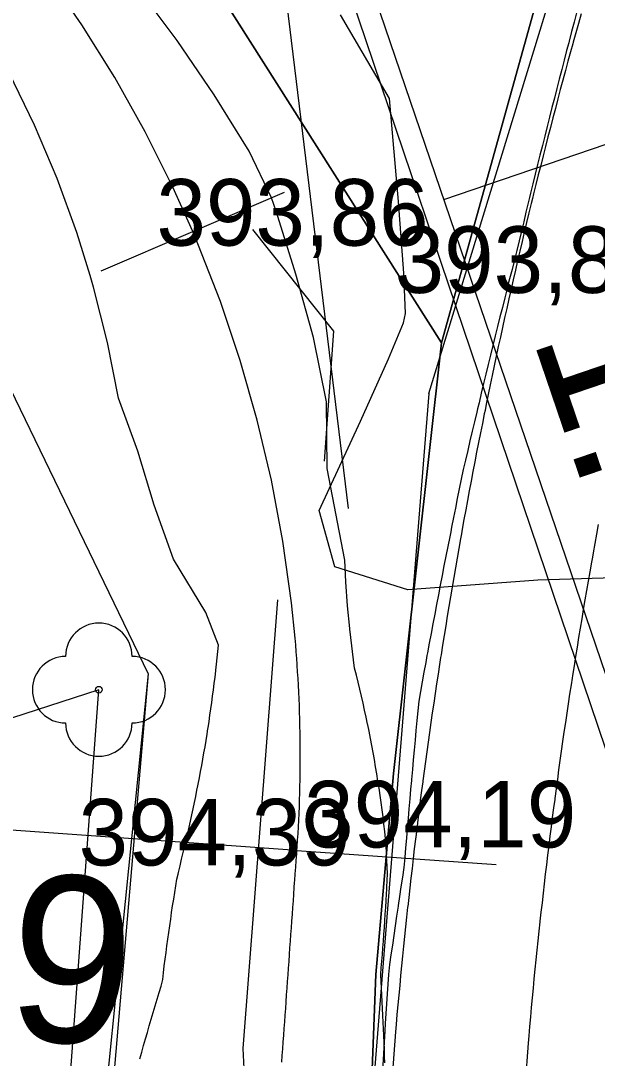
# Model space of a CAD drawing. Extents: x -574342 to -508101, y -1143544 to -1123894.
# Drawn here: x -508550.57 to -508541.91, y -1143192.58 to -1143176.99 of the extents above; entities that cross this region are included whole.
import ezdxf

# ---------------------------------------------------------------- set-up
doc = ezdxf.new("R2010")
doc.units = 0
for name, color, linetype in [('01_PARCELY_NAVRH_PC', 7, 'Continuous'), ('01_PARCELY_NAVRH_VHO', 7, 'Continuous'), ('01_PARCELY_NAVRH_ŽP', 7, 'Continuous'), ('1000', 7, 'Continuous'), ('18', 7, 'Continuous'), ('21', 7, 'Continuous'), ('23', 7, 'Continuous'), ('37', 7, 'Continuous'), ('54', 7, 'Continuous'), ('55', 7, 'Continuous'), ('6', 7, 'Continuous'), ('62', 7, 'Continuous'), ('Level 255', 7, 'Continuous'), ('SO 101_popis oblouku', 7, 'Continuous'), ('tab', 7, 'Continuous'), ('VRST VEDL', 7, 'Continuous')]:
    doc.layers.add(name, color=color, linetype=linetype)

msp = doc.modelspace()

# ---------------------------------------------------------------- linework, layer by layer
msp.add_lwpolyline([(-508548.315, -1143168.642), (-508540.774, -1143190.92), (-508520.151, -1143183.94), (-508527.691, -1143161.661)], close=True)
at = {"layer": '01_PARCELY_NAVRH_PC'}
msp.add_lwpolyline([(-508524.26, -1143263.08), (-508531.16, -1143250.06), (-508535.34, -1143238.37), (-508537.02, -1143231.11), (-508538.46, -1143221.35), (-508540.02, -1143209.35), (-508540.32, -1143193.28), (-508538.65, -1143182.46), (-508537.18, -1143176.51), (-508541.94, -1143173.53), (-508544.25, -1143181.83), (-508544.97, -1143188.3), (-508545.24, -1143191.32), (-508545.52, -1143198.58), (-508545.45, -1143205.07), (-508544.32, -1143217.47), (-508542.83, -1143228.38), (-508540.55, -1143238.43), (-508539.77, -1143241.25), (-508539.07, -1143243.44), (-508536.24, -1143250.83), (-508534.5, -1143254.93), (-508531.94, -1143260.32)], dxfattribs=at)
msp.add_lwpolyline([(-508524.26, -1143263.08), (-508531.16, -1143250.06), (-508535.34, -1143238.37), (-508537.02, -1143231.11), (-508538.46, -1143221.35), (-508540.02, -1143209.35), (-508540.32, -1143193.28), (-508538.65, -1143182.46), (-508537.18, -1143176.51), (-508541.94, -1143173.53), (-508544.25, -1143181.83), (-508544.97, -1143188.3), (-508545.24, -1143191.32), (-508545.52, -1143198.58), (-508545.45, -1143205.07), (-508544.32, -1143217.47), (-508542.83, -1143228.38), (-508540.55, -1143238.43), (-508539.77, -1143241.25), (-508539.07, -1143243.44), (-508536.24, -1143250.83), (-508534.5, -1143254.93), (-508531.94, -1143260.32)], dxfattribs=at)
at = {"layer": '01_PARCELY_NAVRH_VHO'}
for points in [[(-508536.24, -1143250.83), (-508539.07, -1143243.44), (-508539.77, -1143241.25), (-508540.55, -1143238.43), (-508542.83, -1143228.38), (-508544.32, -1143217.47), (-508545.45, -1143205.07), (-508545.52, -1143198.58), (-508545.24, -1143191.32), (-508544.97, -1143188.3), (-508544.25, -1143181.83), (-508551.68, -1143170.14), (-508558.5, -1143170.32), (-508555.03, -1143173.64), (-508548.66, -1143186.8), (-508549.748, -1143197.559), (-508549.999, -1143204.321), (-508547.53, -1143223.9), (-508542.99, -1143242.68), (-508538.24, -1143253.15)], [(-508536.24, -1143250.83), (-508539.07, -1143243.44), (-508539.77, -1143241.25), (-508540.55, -1143238.43), (-508542.83, -1143228.38), (-508544.32, -1143217.47), (-508545.45, -1143205.07), (-508545.52, -1143198.58), (-508545.24, -1143191.32), (-508544.97, -1143188.3), (-508544.25, -1143181.83), (-508551.68, -1143170.14), (-508558.5, -1143170.32), (-508555.03, -1143173.64), (-508548.66, -1143186.8), (-508549.63, -1143198.15), (-508549.79, -1143203.71), (-508547.53, -1143223.9), (-508542.99, -1143242.68), (-508538.24, -1143253.15)]]:
    msp.add_lwpolyline(points, close=True, dxfattribs=at)
at = {"layer": '01_PARCELY_NAVRH_ŽP'}
for points in [[(-508555.03, -1143173.64), (-508548.66, -1143186.8), (-508549.63, -1143198.15), (-508549.79, -1143203.71), (-508547.53, -1143223.9), (-508542.99, -1143242.68), (-508538.24, -1143253.15), (-508539.95, -1143255.3), (-508547.25, -1143258.62), (-508651.11, -1143191.46), (-508662.59, -1143152.85), (-508637.59, -1143153.08), (-508621.09, -1143158.13), (-508610.87, -1143164.96), (-508585.59, -1143176.01), (-508569.25, -1143175.97)], [(-508544.25, -1143181.83), (-508541.94, -1143173.53), (-508545.04, -1143171.57), (-508549.4, -1143169.86), (-508551.68, -1143170.14)]]:
    msp.add_lwpolyline(points, close=True, dxfattribs=at)
at = {"layer": '1000'}
for points in [[(-508545.706, -1143185.093), (-508545.971, -1143183.719), (-508545.98, -1143182.718), (-508546.177, -1143181.751), (-508546.439, -1143180.799), (-508546.738, -1143179.853), (-508546.806, -1143179.653), (-508547.142, -1143178.949), (-508547.667, -1143178.107), (-508548.224, -1143177.29), (-508548.811, -1143176.501), (-508549.428, -1143175.74), (-508550.073, -1143175.007), (-508552.734, -1143171.235), (-508554.338, -1143169.098)], [(-508542.22, -1143176.871), (-508542.257, -1143177.013), (-508542.295, -1143177.155), (-508542.333, -1143177.298), (-508542.339, -1143177.323), (-508542.37, -1143177.44), (-508542.407, -1143177.583), (-508542.444, -1143177.725), (-508542.481, -1143177.868), (-508542.518, -1143178.011), (-508542.554, -1143178.153), (-508542.591, -1143178.296), (-508542.627, -1143178.439), (-508542.663, -1143178.581), (-508542.699, -1143178.724), (-508542.735, -1143178.867), (-508542.771, -1143179.01), (-508542.806, -1143179.153), (-508542.806, -1143179.153), (-508542.842, -1143179.296), (-508542.877, -1143179.439), (-508542.912, -1143179.582), (-508542.928, -1143179.649), (-508542.947, -1143179.725), (-508542.981, -1143179.868), (-508543.016, -1143180.011), (-508543.05, -1143180.154), (-508543.085, -1143180.298), (-508543.119, -1143180.441), (-508543.154, -1143180.584), (-508543.191, -1143180.726), (-508543.227, -1143180.869), (-508543.257, -1143180.986), (-508543.264, -1143181.012), (-508543.3, -1143181.155), (-508543.336, -1143181.298), (-508543.372, -1143181.44), (-508543.407, -1143181.583), (-508543.443, -1143181.726), (-508543.478, -1143181.87), (-508543.513, -1143182.013), (-508543.549, -1143182.156), (-508543.583, -1143182.299), (-508543.618, -1143182.442), (-508543.653, -1143182.586), (-508543.687, -1143182.729), (-508543.709, -1143182.821), (-508543.722, -1143182.872), (-508543.756, -1143183.016), (-508543.79, -1143183.159), (-508543.824, -1143183.303), (-508543.857, -1143183.447), (-508543.891, -1143183.59), (-508543.924, -1143183.734), (-508543.954, -1143183.878), (-508543.983, -1143184.023), (-508544.013, -1143184.167), (-508544.042, -1143184.312), (-508544.071, -1143184.456), (-508544.1, -1143184.601), (-508544.113, -1143184.668), (-508544.128, -1143184.746), (-508544.157, -1143184.89), (-508544.186, -1143185.035), (-508544.214, -1143185.18), (-508544.242, -1143185.325), (-508544.27, -1143185.47), (-508544.298, -1143185.615), (-508544.325, -1143185.759), (-508544.353, -1143185.904), (-508544.38, -1143186.049), (-508544.407, -1143186.194), (-508544.434, -1143186.34), (-508544.461, -1143186.485), (-508544.469, -1143186.526), (-508544.488, -1143186.63), (-508544.514, -1143186.775), (-508544.541, -1143186.92), (-508544.567, -1143187.066), (-508544.593, -1143187.211), (-508544.607, -1143187.358), (-508544.621, -1143187.505), (-508544.635, -1143187.652), (-508544.649, -1143187.799), (-508544.662, -1143187.946), (-508544.676, -1143188.093), (-508544.689, -1143188.24), (-508544.703, -1143188.387), (-508544.704, -1143188.403), (-508544.716, -1143188.534), (-508544.728, -1143188.681), (-508544.741, -1143188.828), (-508544.754, -1143188.975), (-508544.766, -1143189.122), (-508544.778, -1143189.269), (-508544.79, -1143189.416), (-508544.802, -1143189.563), (-508544.817, -1143189.71), (-508544.839, -1143189.856), (-508544.861, -1143190.002), (-508544.883, -1143190.148), (-508544.903, -1143190.283), (-508544.904, -1143190.294), (-508544.926, -1143190.44), (-508544.947, -1143190.586), (-508544.968, -1143190.732), (-508544.989, -1143190.878), (-508545.01, -1143191.024), (-508545.031, -1143191.17), (-508545.048, -1143191.317), (-508545.059, -1143191.464), (-508545.069, -1143191.611), (-508545.078, -1143191.758), (-508545.088, -1143191.905), (-508545.097, -1143192.053), (-508545.104, -1143192.163), (-508545.213, -1143194.05)], [(-508542.153, -1143176.89), (-508542.193, -1143177.031), (-508542.232, -1143177.173), (-508542.272, -1143177.315), (-508542.279, -1143177.34), (-508542.311, -1143177.457), (-508542.35, -1143177.599), (-508542.388, -1143177.741), (-508542.427, -1143177.883), (-508542.465, -1143178.025), (-508542.503, -1143178.167), (-508542.54, -1143178.309), (-508542.578, -1143178.452), (-508542.615, -1143178.594), (-508542.651, -1143178.737), (-508542.688, -1143178.879), (-508542.724, -1143179.022), (-508542.76, -1143179.164), (-508542.76, -1143179.164), (-508542.796, -1143179.307), (-508542.832, -1143179.45), (-508542.867, -1143179.593), (-508542.883, -1143179.66), (-508542.902, -1143179.736), (-508542.937, -1143179.879), (-508542.971, -1143180.022), (-508543.006, -1143180.165), (-508543.04, -1143180.308), (-508543.073, -1143180.451), (-508543.107, -1143180.595), (-508543.14, -1143180.738), (-508543.173, -1143180.882), (-508543.2, -1143180.999), (-508543.206, -1143181.025), (-508543.238, -1143181.169), (-508543.27, -1143181.312), (-508543.302, -1143181.456), (-508543.334, -1143181.6), (-508543.366, -1143181.743), (-508543.397, -1143181.887), (-508543.428, -1143182.031), (-508543.458, -1143182.175), (-508543.489, -1143182.319), (-508543.519, -1143182.463), (-508543.549, -1143182.607), (-508543.578, -1143182.751), (-508543.597, -1143182.844), (-508543.608, -1143182.895), (-508543.637, -1143183.04), (-508543.666, -1143183.184), (-508543.694, -1143183.328), (-508543.723, -1143183.473), (-508543.751, -1143183.617), (-508543.778, -1143183.762), (-508543.806, -1143183.906), (-508543.833, -1143184.051), (-508543.86, -1143184.196), (-508543.887, -1143184.34), (-508543.914, -1143184.485), (-508543.94, -1143184.63), (-508543.952, -1143184.697), (-508543.966, -1143184.775), (-508543.992, -1143184.92), (-508544.017, -1143185.065), (-508544.042, -1143185.21), (-508544.067, -1143185.355), (-508544.092, -1143185.5), (-508544.116, -1143185.645), (-508544.141, -1143185.79), (-508544.164, -1143185.935), (-508544.188, -1143186.08), (-508544.212, -1143186.226), (-508544.235, -1143186.371), (-508544.258, -1143186.517), (-508544.264, -1143186.558), (-508544.28, -1143186.662), (-508544.302, -1143186.807), (-508544.325, -1143186.953), (-508544.346, -1143187.098), (-508544.368, -1143187.244), (-508544.389, -1143187.39), (-508544.41, -1143187.535), (-508544.431, -1143187.681), (-508544.452, -1143187.827), (-508544.472, -1143187.972), (-508544.492, -1143188.118), (-508544.512, -1143188.264), (-508544.531, -1143188.41), (-508544.533, -1143188.426), (-508544.55, -1143188.556), (-508544.569, -1143188.702), (-508544.588, -1143188.848), (-508544.606, -1143188.994), (-508544.624, -1143189.14), (-508544.642, -1143189.286), (-508544.66, -1143189.432), (-508544.677, -1143189.578), (-508544.694, -1143189.724), (-508544.711, -1143189.871), (-508544.728, -1143190.017), (-508544.744, -1143190.163), (-508544.759, -1143190.299), (-508544.76, -1143190.309), (-508544.776, -1143190.456), (-508544.792, -1143190.602), (-508544.807, -1143190.748), (-508544.822, -1143190.895), (-508544.837, -1143191.041), (-508544.851, -1143191.188), (-508544.865, -1143191.334), (-508544.879, -1143191.481), (-508544.893, -1143191.627), (-508544.906, -1143191.774), (-508544.92, -1143191.92), (-508544.933, -1143192.067), (-508544.942, -1143192.177), (-508545.082, -1143194.059)], [(-508548.783, -1143192.586), (-508548.755, -1143192.486), (-508548.728, -1143192.386), (-508548.7, -1143192.287), (-508548.671, -1143192.187), (-508548.642, -1143192.088), (-508548.613, -1143191.988), (-508548.584, -1143191.889), (-508548.554, -1143191.79), (-508548.525, -1143191.69), (-508548.494, -1143191.591), (-508548.464, -1143191.491), (-508548.441, -1143191.392), (-508548.429, -1143191.291), (-508548.417, -1143191.19), (-508548.404, -1143191.09), (-508548.391, -1143190.989), (-508548.377, -1143190.888), (-508548.364, -1143190.788), (-508548.35, -1143190.687), (-508548.336, -1143190.587), (-508548.321, -1143190.486), (-508548.307, -1143190.386), (-508548.292, -1143190.285), (-508548.276, -1143190.185), (-508548.261, -1143190.085), (-508548.245, -1143189.984), (-508548.226, -1143189.884), (-508548.21, -1143189.813), (-508548.203, -1143189.784), (-508548.18, -1143189.684), (-508548.156, -1143189.584), (-508548.132, -1143189.485), (-508548.108, -1143189.385), (-508548.096, -1143189.335), (-508548.085, -1143189.289), (-508548.064, -1143189.197), (-508548.043, -1143189.106), (-508548.023, -1143189.014), (-508548.003, -1143188.921), (-508547.983, -1143188.829), (-508547.963, -1143188.736), (-508547.944, -1143188.644), (-508547.926, -1143188.551), (-508547.913, -1143188.486), (-508547.907, -1143188.458), (-508547.89, -1143188.365), (-508547.872, -1143188.271), (-508547.855, -1143188.178), (-508547.838, -1143188.084), (-508547.821, -1143187.99), (-508547.805, -1143187.896), (-508547.79, -1143187.802), (-508547.774, -1143187.707), (-508547.761, -1143187.622), (-508547.759, -1143187.613), (-508547.745, -1143187.518), (-508547.731, -1143187.423), (-508547.717, -1143187.328), (-508547.703, -1143187.233), (-508547.69, -1143187.138), (-508547.678, -1143187.042), (-508547.665, -1143186.946), (-508547.654, -1143186.851), (-508547.642, -1143186.755), (-508547.641, -1143186.745), (-508547.631, -1143186.659), (-508547.621, -1143186.562), (-508547.61, -1143186.466), (-508547.601, -1143186.369), (-508547.793, -1143185.882), (-508548.279, -1143185.079), (-508548.569, -1143184.268), (-508548.817, -1143183.457), (-508549.106, -1143182.662), (-508549.271, -1143181.826), (-508549.479, -1143180.996), (-508549.529, -1143180.82), (-508549.731, -1143180.172), (-508550.027, -1143179.359), (-508550.367, -1143178.558), (-508550.749, -1143177.774)], [(-508545.103, -1143192.645), (-508545.106, -1143192.543), (-508545.11, -1143192.441), (-508545.114, -1143192.339), (-508545.118, -1143192.237), (-508545.123, -1143192.135), (-508545.128, -1143192.034), (-508545.133, -1143191.932), (-508545.138, -1143191.83), (-508545.143, -1143191.728), (-508545.148, -1143191.626), (-508545.154, -1143191.524), (-508545.16, -1143191.422), (-508545.164, -1143191.32), (-508545.156, -1143191.219), (-508545.147, -1143191.118), (-508545.14, -1143191.017), (-508545.132, -1143190.917), (-508545.124, -1143190.816), (-508545.117, -1143190.715), (-508545.11, -1143190.613), (-508545.103, -1143190.512), (-508545.096, -1143190.411), (-508545.089, -1143190.31), (-508545.083, -1143190.209), (-508545.077, -1143190.108), (-508545.072, -1143190.037), (-508545.071, -1143190.007), (-508545.065, -1143189.906), (-508545.063, -1143189.805), (-508545.068, -1143189.703), (-508545.072, -1143189.601), (-508545.075, -1143189.55), (-508545.077, -1143189.496), (-508545.084, -1143189.387), (-508545.092, -1143189.278), (-508545.104, -1143189.169), (-508545.116, -1143189.061), (-508545.13, -1143188.952), (-508545.144, -1143188.844), (-508545.158, -1143188.736), (-508545.174, -1143188.628), (-508545.185, -1143188.552), (-508545.189, -1143188.52), (-508545.206, -1143188.413), (-508545.223, -1143188.305), (-508545.241, -1143188.198), (-508545.259, -1143188.091), (-508545.279, -1143187.984), (-508545.298, -1143187.877), (-508545.319, -1143187.771), (-508545.34, -1143187.665), (-508545.359, -1143187.569), (-508545.361, -1143187.559), (-508545.384, -1143187.453), (-508545.407, -1143187.347), (-508545.43, -1143187.242), (-508545.454, -1143187.137), (-508545.479, -1143187.032), (-508545.504, -1143186.927), (-508545.53, -1143186.822), (-508545.557, -1143186.718), (-508545.629, -1143186.13), (-508545.631, -1143186.12), (-508545.663, -1143185.78), (-508545.688, -1143185.42), (-508545.706, -1143185.093)]]:
    msp.add_lwpolyline(points, dxfattribs=at)
at = {"layer": '21'}
for points in [[(-508546.65, -1143192.636), (-508546.643, -1143192.535), (-508546.635, -1143192.434), (-508546.628, -1143192.333), (-508546.621, -1143192.232), (-508546.614, -1143192.131), (-508546.607, -1143192.03), (-508546.599, -1143191.929), (-508546.592, -1143191.828), (-508546.585, -1143191.727), (-508546.578, -1143191.626), (-508546.571, -1143191.525), (-508546.564, -1143191.424), (-508546.556, -1143191.323), (-508546.549, -1143191.222), (-508546.542, -1143191.121), (-508546.535, -1143191.02), (-508546.528, -1143190.919), (-508546.52, -1143190.818), (-508546.513, -1143190.717), (-508546.506, -1143190.616), (-508546.499, -1143190.515), (-508546.492, -1143190.414), (-508546.484, -1143190.313), (-508546.477, -1143190.212), (-508546.47, -1143190.111), (-508546.463, -1143190.01), (-508546.458, -1143189.938), (-508546.456, -1143189.908), (-508546.448, -1143189.807), (-508546.441, -1143189.706), (-508546.434, -1143189.605), (-508546.427, -1143189.504), (-508546.423, -1143189.454), (-508546.42, -1143189.403), (-508546.413, -1143189.302), (-508546.407, -1143189.201), (-508546.401, -1143189.1), (-508546.396, -1143188.999), (-508546.391, -1143188.898), (-508546.387, -1143188.797), (-508546.384, -1143188.695), (-508546.381, -1143188.594), (-508546.379, -1143188.523), (-508546.378, -1143188.493), (-508546.376, -1143188.392), (-508546.374, -1143188.29), (-508546.373, -1143188.189), (-508546.373, -1143188.088), (-508546.373, -1143187.987), (-508546.373, -1143187.885), (-508546.374, -1143187.784), (-508546.376, -1143187.683), (-508546.378, -1143187.592), (-508546.378, -1143187.582), (-508546.38, -1143187.48), (-508546.383, -1143187.379), (-508546.387, -1143187.278), (-508546.391, -1143187.177), (-508546.396, -1143187.076), (-508546.401, -1143186.974), (-508546.406, -1143186.873), (-508546.413, -1143186.772), (-508546.419, -1143186.671), (-508546.42, -1143186.661), (-508546.426, -1143186.57), (-508546.434, -1143186.469), (-508546.442, -1143186.368), (-508546.451, -1143186.267), (-508546.505, -1143185.733), (-508546.634, -1143184.811), (-508546.805, -1143183.895), (-508547.019, -1143182.989), (-508547.275, -1143182.093), (-508547.573, -1143181.21), (-508547.911, -1143180.342), (-508547.988, -1143180.159), (-508548.289, -1143179.491), (-508548.706, -1143178.658), (-508549.162, -1143177.845), (-508549.655, -1143177.055), (-508550.184, -1143176.289)], [(-508541.894, -1143184.561), (-508541.92, -1143184.702), (-508541.946, -1143184.844), (-508541.972, -1143184.985), (-508541.983, -1143185.05), (-508541.997, -1143185.126), (-508542.022, -1143185.268), (-508542.047, -1143185.409), (-508542.072, -1143185.55), (-508542.096, -1143185.692), (-508542.12, -1143185.834), (-508542.144, -1143185.975), (-508542.167, -1143186.117), (-508542.191, -1143186.258), (-508542.214, -1143186.4), (-508542.237, -1143186.542), (-508542.259, -1143186.684), (-508542.282, -1143186.826), (-508542.288, -1143186.866), (-508542.304, -1143186.967), (-508542.325, -1143187.109), (-508542.347, -1143187.251), (-508542.368, -1143187.393), (-508542.389, -1143187.535), (-508542.41, -1143187.677), (-508542.431, -1143187.819), (-508542.451, -1143187.962), (-508542.471, -1143188.104), (-508542.491, -1143188.246), (-508542.51, -1143188.388), (-508542.529, -1143188.53), (-508542.548, -1143188.673), (-508542.55, -1143188.688), (-508542.567, -1143188.815), (-508542.586, -1143188.958), (-508542.604, -1143189.1), (-508542.622, -1143189.242), (-508542.64, -1143189.385), (-508542.657, -1143189.527), (-508542.674, -1143189.67), (-508542.691, -1143189.813), (-508542.708, -1143189.955), (-508542.724, -1143190.098), (-508542.74, -1143190.24), (-508542.756, -1143190.383), (-508542.771, -1143190.516), (-508542.772, -1143190.526), (-508542.787, -1143190.669), (-508542.803, -1143190.811), (-508542.818, -1143190.954), (-508542.832, -1143191.097), (-508542.847, -1143191.24), (-508542.861, -1143191.383), (-508542.875, -1143191.526), (-508542.888, -1143191.669), (-508542.902, -1143191.812), (-508542.915, -1143191.955), (-508542.927, -1143192.098), (-508542.94, -1143192.241), (-508542.949, -1143192.348), (-508543.086, -1143194.184)]]:
    msp.add_lwpolyline(points, dxfattribs=at)
at = {"layer": '23'}
for points in [[(-508546.423, -1143189.454), (-508573.355, -1143187.536)], [(-508546.423, -1143189.454), (-508543.431, -1143189.667)]]:
    msp.add_lwpolyline(points, dxfattribs=at)
at = {"layer": '37'}
for points in [[(-508544.44, -1143182.59), (-508541.04, -1143171.49), (-508533.03, -1143156.36), (-508515.99, -1143133.69), (-508511.59, -1143124.92)], [(-508544.44, -1143182.59), (-508541.04, -1143171.49), (-508533.03, -1143156.36), (-508515.99, -1143133.69), (-508511.59, -1143124.92)], [(-508544.44, -1143182.59), (-508545.29, -1143193.14), (-508544.8, -1143205.6), (-508541.6, -1143228.19), (-508538.07, -1143243), (-508531.89, -1143258.66), (-508522.3, -1143275.29), (-508518.1, -1143283.75), (-508512.73, -1143299.25), (-508510.49, -1143313.12)], [(-508544.44, -1143182.59), (-508545.29, -1143193.14), (-508544.8, -1143205.6), (-508541.6, -1143228.19), (-508538.07, -1143243), (-508531.89, -1143258.66), (-508522.3, -1143275.29), (-508518.1, -1143283.75), (-508512.73, -1143299.25), (-508510.49, -1143313.12)]]:
    msp.add_lwpolyline(points, dxfattribs=at)
at = {"layer": '54'}
msp.add_circle((-508549.4, -1143187.04), 0.05, dxfattribs=at)
for centre, start, end in [((-508549.4, -1143186.54), 0, 180), ((-508549.9, -1143187.04), 90, 270), ((-508548.9, -1143187.04), 270, 90), ((-508549.4, -1143187.54), 180, 0)]:
    msp.add_arc(centre, 0.5, start, end, dxfattribs=at)
at = {"layer": '55'}
msp.add_lwpolyline([(-508550.02, -1143195.47), (-508549.4, -1143187.04), (-508552.57, -1143188.07)], dxfattribs=at)
msp.add_lwpolyline([(-508550.02, -1143195.47), (-508549.4, -1143187.04), (-508552.57, -1143188.07)], dxfattribs=at)
at = {"layer": '6'}
msp.add_lwpolyline([(-508549.367, -1143180.75), (-508546.609, -1143179.569)], dxfattribs=at)
at = {"layer": '62'}
msp.add_lwpolyline([(-508535.82, -1143252.17), (-508543.49, -1143229.3), (-508544.91, -1143218.28), (-508546.55, -1143206.05), (-508547.23, -1143192.43), (-508546.71, -1143185.69)], dxfattribs=at)
msp.add_lwpolyline([(-508535.82, -1143252.17), (-508543.49, -1143229.3), (-508544.91, -1143218.28), (-508546.55, -1143206.05), (-508547.23, -1143192.43), (-508546.71, -1143185.69)], dxfattribs=at)
at = {"layer": 'SO 101_popis oblouku'}
for p, q in [((-508547.874, -1143168.952), (-508540.562, -1143190.406)), ((-508544.218, -1143179.679), (-508528.126, -1143174.195))]:
    msp.add_line(p, q, dxfattribs=at)
at = {"layer": 'tab'}
for points in [[(-508541.589, -1143169.619), (-508546.652, -1143176.131), (-508545.652, -1143184.319)], [(-508546.007, -1143183.605), (-508545.868, -1143181.655), (-508547.088, -1143180.128)], [(-508546.007, -1143183.605), (-508545.868, -1143181.655), (-508547.088, -1143180.128)]]:
    msp.add_lwpolyline(points, dxfattribs=at)
at = {"layer": 'VRST VEDL'}
msp.add_lwpolyline([(-508529.337, -1143189.355), (-508531.176, -1143186.981), (-508532.777, -1143185.515), (-508534.14, -1143184.957), (-508535.265, -1143185.306), (-508536.51, -1143185.494), (-508537.876, -1143185.519), (-508539.363, -1143185.382), (-508541.006, -1143185.34), (-508542.803, -1143185.393), (-508544.757, -1143185.542), (-508545.852, -1143185.194), (-508546.09, -1143184.349), (-508545.469, -1143183.008), (-508545.046, -1143182.068), (-508544.82, -1143181.529), (-508544.791, -1143181.391), (-508544.817, -1143180.784), (-508544.897, -1143179.707), (-508545.031, -1143178.161), (-508545.771, -1143176.904)], dxfattribs=at)

# ---------------------------------------------------------------- texts
at = {"layer": '18'}
msp.add_text('TK0+310.49', height=2.5, rotation=355.927, dxfattribs=at).set_placement((-508567.232, -1143191.105))
at = {"layer": 'Level 255'}
for s, p in [('393,86', (-508548.535, -1143180.37)), ('393,81', (-508544.955, -1143181.08)), ('394,19', (-508546.315, -1143189.41)), ('394,39', (-508549.705, -1143189.68))]:
    msp.add_text(s, height=1, dxfattribs=at).set_placement(p)
at = {"layer": 'SO 101_popis oblouku'}
msp.add_text('1.47', height=2.2667, rotation=288.8145, dxfattribs=at).set_placement((-508542.899, -1143181.724))

doc.saveas('drawing.dxf')
